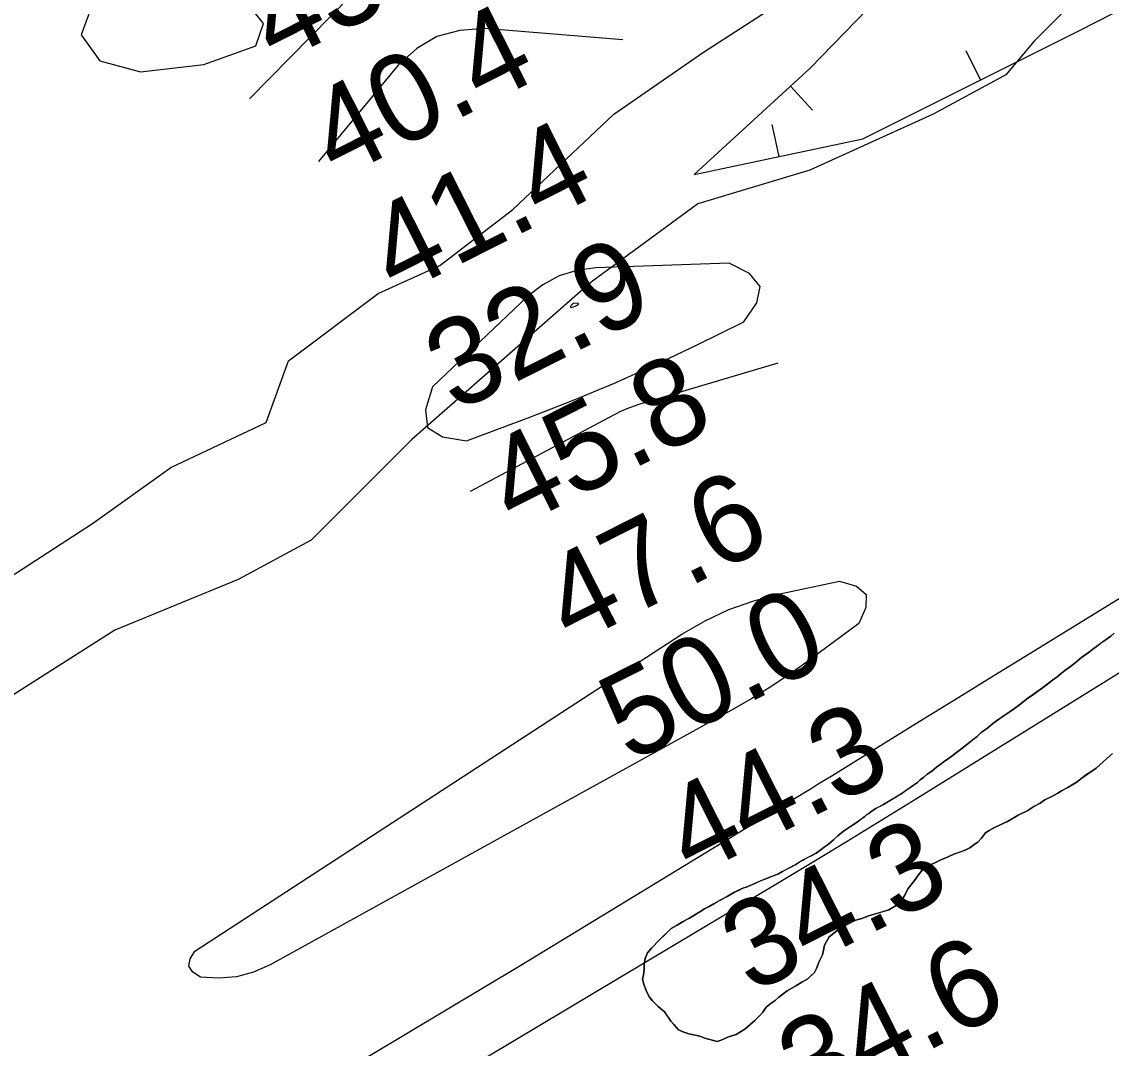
# Model space of a CAD drawing. Extents: x 3177385 to 3215275, y 903885 to 929304.
# Drawn here: x 3188514 to 3189350, y 913152 to 913939 of the extents above; entities that cross this region are included whole.
import ezdxf

# ---------------------------------------------------------------- set-up
doc = ezdxf.new("R2010")
doc.units = 0
for name, color, linetype in [('V-BORW-LINE', 7, 'Continuous'), ('V-RIVR-RANG', 7, 'Continuous'), ('V-SITE-VEGE', 7, 'Continuous'), ('V-TOPO-MAJR', 7, 'Continuous'), ('V-TOPO-MINR', 7, 'Continuous'), ('V-TOPO-SHOR', 7, 'Continuous')]:
    doc.layers.add(name, color=color, linetype=linetype)

msp = doc.modelspace()

# ---------------------------------------------------------------- linework, layer by layer
at = {"layer": 'V-BORW-LINE'}
for p, q in [((3189249.52, 913894.6), (3189238.35, 913916.96)), ((3189103.76, 913889.83), (3189120.67, 913871.42)), ((3189094.97, 913835.89), (3189089.78, 913860.34))]:
    msp.add_line(p, q, dxfattribs=at)
for points in [[(3189251.06, 914039.72), (3189118.77, 913903.61)], [(3189324.8, 913932.19), (3189485.73, 914014.5)], [(3189159.23, 913849.52), (3189324.8, 913932.19)], [(3189118.77, 913903.61), (3189029.98, 913822.1)], [(3189029.98, 913822.1), (3189159.23, 913849.52)]]:
    msp.add_lwpolyline(points, dxfattribs=at)
at = {"layer": 'V-SITE-VEGE'}
msp.add_lwpolyline([(3188642.59, 913972.07), (3188594.09, 913969.21), (3188571.27, 913960.65), (3188559.86, 913929.25), (3188574.12, 913909.27), (3188605.5, 913900.71), (3188654, 913906.41), (3188693.93, 913920.69), (3188699.64, 913937.81), (3188688.23, 913952.08), (3188673.97, 913966.36), (3188656.85, 913969.21)], close=True, dxfattribs=at)
for points in [[(3188495.48, 913507.31), (3188568.53, 913554.61), (3188628.7, 913597.6), (3188701.75, 913632), (3188718.94, 913679.29), (3188787.7, 913730.88), (3188834.97, 913752.38), (3188890.83, 913795.38), (3188968.18, 913868.47), (3189036.94, 913915.76), (3189109.99, 913963.06)], [(3189324.86, 913958.76), (3189290.48, 913924.36), (3189268.99, 913898.57), (3189213.13, 913868.47), (3189118.59, 913825.48), (3189032.64, 913799.68), (3188950.99, 913739.49), (3188813.48, 913619.1), (3188736.13, 913541.71), (3188680.26, 913511.61), (3188585.72, 913472.92), (3188491.18, 913412.73)], [(3189351.93, 913470.63), (3189349.32, 913468.13), (3189346.72, 913466.48), (3189335.46, 913458.19), (3189333.07, 913456.32), (3189327.22, 913452.18), (3189321.8, 913447.6), (3189318.33, 913444.9), (3189314.21, 913442), (3189311.61, 913439.93), (3189308.35, 913437.01), (3189304.67, 913434.53), (3189297.08, 913428.51), (3189284.74, 913419.81), (3189280.62, 913416.7), (3189275.63, 913412.76), (3189271.31, 913410.08), (3189261.78, 913403.45), (3189258.53, 913400.96), (3189255.06, 913398.05), (3189252.46, 913396.19), (3189250.07, 913394.32), (3189246.81, 913391.4), (3189239.87, 913386.01), (3189235.1, 913382.06), (3189224.69, 913374.18), (3189221.88, 913372.32), (3189219.28, 913370.24), (3189215.81, 913367.75), (3189212.13, 913364.85), (3189208.66, 913362.36), (3189206.05, 913360.07), (3189203.24, 913358.21), (3189201.07, 913356.13), (3189188.29, 913347.23), (3189175.11, 913339.19), (3189169.29, 913336.12), (3189166.48, 913334.26), (3189163.87, 913332.18), (3189162.15, 913331.15), (3189160.84, 913330.11), (3189154.78, 913325.76), (3189144.4, 913318.73), (3189140.06, 913315.2), (3189136.79, 913312.07), (3189132.66, 913308.53), (3189129.63, 913306.47), (3189127.25, 913304.6), (3189123.35, 913301.91), (3189113.22, 913296.58), (3189107.81, 913293.28), (3189097.68, 913287.95), (3189094.44, 913286.1), (3189084.11, 913282.06), (3189076.8, 913278.8), (3189070.55, 913276.16), (3189067.12, 913274.96), (3189060.87, 913271.89), (3189057.85, 913270.25), (3189055.25, 913268.6), (3189049.79, 913265.76), (3189044.39, 913262.83), (3189041.3, 913260.99), (3189037.83, 913259.16), (3189034.35, 913256.94), (3189031.65, 913255.48), (3189026.25, 913252.16), (3189020.85, 913249.23)], [(3189020.85, 913249.23), (3189016.98, 913246.64), (3189012.35, 913244.07), (3189003.41, 913235.5), (3188997.17, 913229.15), (3188994.05, 913225.41), (3188992.43, 913221.25), (3188991.57, 913216.7), (3188991.48, 913212.5), (3188991.02, 913208.7), (3188990.18, 913205.29), (3188991.25, 913201.46), (3188992.7, 913197.99), (3188993.78, 913194.92), (3188995.61, 913191.45), (3188997.84, 913188.74), (3189002.32, 913184.45), (3189007.18, 913180.15), (3189011.99, 913173.19), (3189014.22, 913170.48), (3189017.95, 913166.58), (3189022.1, 913164.59), (3189025.88, 913163.37), (3189034.23, 913161.67), (3189038.01, 913160.06), (3189047.48, 913157.57), (3189050.55, 913158.65), (3189056.33, 913161.19), (3189062.08, 913162.98), (3189065.55, 913164.81), (3189068.65, 913167.03), (3189076.41, 913173.73), (3189080.3, 913177.45), (3189082.64, 913180.07), (3189085.01, 913183.83), (3189088.89, 913186.8), (3189091.98, 913189.02), (3189094.7, 913191.63), (3189101.29, 913196.44), (3189107.84, 913200.11), (3189112.48, 913203.07), (3189117.11, 913205.64), (3189122.17, 913210.48), (3189123.76, 913213.5), (3189125.77, 913218.79), (3189128.17, 913224.08), (3189129.85, 913231.28), (3189133.42, 913237.69), (3189139.62, 913242.51), (3189143.48, 913245.09), (3189153.12, 913250.22), (3189159.26, 913252), (3189163.49, 913253.81), (3189179.22, 913258.43), (3189186.16, 913262.48), (3189188.5, 913265.1), (3189190.87, 913268.86), (3189194.05, 913274.89), (3189198.75, 913280.88), (3189201.89, 913285.39), (3189204.63, 913288.76), (3189207.74, 913291.37), (3189211.2, 913292.82), (3189215.05, 913294.64), (3189218.52, 913296.47), (3189225.06, 913299.38), (3189228.91, 913301.2), (3189237.74, 913304.06), (3189241.21, 913305.9), (3189244.69, 913308.49), (3189247.4, 913310.34), (3189250.13, 913313.33), (3189253.27, 913317.45), (3189255.97, 913319.3), (3189260.21, 913321.5), (3189270.22, 913326.24), (3189278.33, 913331.02), (3189285.65, 913334.68), (3189290.28, 913337.63), (3189295.29, 913340.19), (3189298.78, 913342.78), (3189304.17, 913345.33), (3189308.8, 913347.91), (3189311.5, 913349.75), (3189316.52, 913352.32), (3189322.69, 913356), (3189327.34, 913359.71), (3189338.17, 913367.1), (3189343.61, 913371.94), (3189346.33, 913374.55), (3189350.61, 913378.27)]]:
    msp.add_lwpolyline(points, dxfattribs=at)
at = {"layer": 'V-TOPO-MAJR'}
for points in [[(3188825.4, 913628.18), (3188836.94, 913620.99), (3188855.25, 913618.02), (3188904.02, 913636.17), (3188936.53, 913648.85), (3188968.76, 913662.19), (3189000.57, 913676.51), (3189032.09, 913691.5), (3189068.05, 913709.28), (3189077.91, 913723.7), (3189080.52, 913736.3), (3189072.25, 913746.15), (3189056.72, 913754.18), (3188954.2, 913750.59), (3188939.87, 913748.48), (3188926.33, 913744.47), (3188913.99, 913737.62), (3188902.45, 913728.87), (3188829.38, 913659.46), (3188824.01, 913641.71), (3188825.4, 913628.18)], [(3189487.97, 913521.95), (3189200.38, 913343.56), (3189173.85, 913327.19), (3189147.27, 913310.92), (3189120.6, 913294.78), (3189093.89, 913278.72), (3188569.22, 912965.28), (3188474.48, 912909.21), (3188379.44, 912853.65), (3188283.96, 912798.86), (3188188.18, 912744.59), (3188001.96, 912640.07), (3187999.05, 912638.46), (3187996.13, 912636.88), (3186972.52, 912373.22)]]:
    msp.add_lwpolyline(points, dxfattribs=at)
at = {"layer": 'V-TOPO-MINR'}
for points in [[(3188688.98, 913880.02), (3188797.62, 913990.84), (3188800.45, 913992.68), (3188803.78, 913993.14), (3188928.4, 913983.04)], [(3188975.25, 913925.43), (3188869.14, 913933.91), (3188850.22, 913932.58), (3188832.66, 913928.01), (3188817.17, 913918.58), (3188803.04, 913905.92), (3188741.97, 913831.94)], [(3189945.52, 913859.62), (3189286.72, 913454.34), (3189259.76, 913437.75), (3189232.81, 913421.14), (3189205.86, 913404.52), (3189178.92, 913387.9), (3189136.15, 913361.49), (3189130.6, 913358.07), (3189125.04, 913354.65), (3189119.48, 913351.25), (3189113.91, 913347.85), (3188897.04, 913215.84), (3188782.51, 913147.34), (3188667.3, 913080.04), (3188551.06, 913014.53), (3188434.14, 912950.21), (3187989.98, 912710.37), (3187975.18, 912703.86), (3186948.43, 912380.22)], [(3188935.17, 913720.53), (3188935.46, 913720.34), (3188935.92, 913720.25), (3188938.61, 913721.24), (3188940.24, 913722.03), (3188940.9, 913722.39), (3188941.14, 913722.76), (3188941.2, 913723.08), (3188940.99, 913723.33), (3188940.6, 913723.53), (3188937.54, 913723.3), (3188937.25, 913723.14), (3188935.28, 913721.31), (3188935.14, 913720.87), (3188935.17, 913720.53)], [(3188858.36, 913579.44), (3188968.75, 913638.2), (3188973.57, 913640.58), (3188978.47, 913642.77), (3188983.49, 913644.65), (3188988.59, 913646.34), (3189094.38, 913677.81)], [(3189087.34, 913428.57), (3189074.13, 913420.48), (3189060.71, 913412.72), (3188704.8, 913216.22), (3188692, 913210.76), (3188678.89, 913207.07), (3188665.3, 913206.04), (3188651.4, 913206.79), (3188645.51, 913210.77), (3188642.37, 913215.33), (3188643.36, 913220.79), (3188647.11, 913226.83), (3189020.53, 913469.67), (3189038.26, 913479.85), (3189056.57, 913488.65), (3189075.73, 913495.37), (3189095.47, 913500.72), (3189141.44, 913510.46), (3189154.3, 913506.45), (3189161.9, 913500.07), (3189161.61, 913490.15), (3189156.05, 913477.87), (3189112.89, 913446.12), (3189100.22, 913437.17), (3189087.34, 913428.57)]]:
    msp.add_lwpolyline(points, dxfattribs=at)
at = {"layer": 'V-TOPO-SHOR'}
for points in [[(3189055.25, 913268.6), (3189057.85, 913270.25), (3189060.87, 913271.89), (3189064.32, 913273.52), (3189067.12, 913274.96), (3189070.55, 913276.16), (3189073.35, 913277.38), (3189076.8, 913278.8), (3189081.32, 913280.84), (3189084.12, 913282.06), (3189087.34, 913283.27), (3189090.35, 913284.48), (3189094.44, 913286.1), (3189097.68, 913287.95), (3189101.13, 913289.8), (3189103.93, 913291.23), (3189107.81, 913293.28), (3189109.76, 913294.52), (3189110.41, 913294.93), (3189113.22, 913296.58), (3189114.51, 913297.19), (3189116.24, 913298.22), (3189120.55, 913300.47), (3189123.35, 913301.91), (3189127.25, 913304.6), (3189129.63, 913306.47), (3189132.66, 913308.53), (3189136.79, 913312.07), (3189140.06, 913315.2), (3189144.4, 913318.73), (3189146.13, 913319.98), (3189147.43, 913320.8), (3189151.97, 913323.9), (3189154.78, 913325.76), (3189157.6, 913327.84), (3189160.84, 913330.11), (3189162.15, 913331.15), (3189163.87, 913332.18), (3189166.48, 913334.26), (3189169.29, 913336.12), (3189172.09, 913337.55), (3189175.11, 913339.19), (3189179.22, 913341.66), (3189181.81, 913343.31), (3189184.84, 913345.17), (3189188.29, 913347.23), (3189192.41, 913350.13), (3189195.44, 913352.19), (3189198.04, 913354.06), (3189201.07, 913356.13), (3189203.24, 913358.21), (3189206.05, 913360.07), (3189208.66, 913362.36), (3189212.13, 913364.85), (3189215.81, 913367.75), (3189219.28, 913370.24), (3189221.88, 913372.32), (3189224.69, 913374.18), (3189228.59, 913377.08), (3189230.98, 913378.95), (3189235.1, 913382.06), (3189239.87, 913386.01), (3189243.34, 913388.7), (3189246.81, 913391.4), (3189250.07, 913394.32), (3189252.46, 913396.19), (3189255.06, 913398.05), (3189258.53, 913400.96), (3189261.78, 913403.45), (3189266.76, 913406.97), (3189271.31, 913410.08), (3189275.63, 913412.76), (3189278.23, 913414.83), (3189280.62, 913416.7), (3189284.74, 913419.81), (3189288.63, 913422.5), (3189292.1, 913424.99), (3189297.08, 913428.51), (3189300.77, 913431.41), (3189304.67, 913434.53), (3189308.35, 913437.01), (3189311.61, 913439.93), (3189314.21, 913442), (3189318.33, 913444.9), (3189321.8, 913447.6), (3189327.22, 913452.18), (3189329.82, 913454.04), (3189333.07, 913456.32), (3189335.46, 913458.19), (3189338.27, 913460.26), (3189341.31, 913462.54), (3189346.72, 913466.48), (3189349.32, 913468.13), (3189351.93, 913470.63)], [(3189350.61, 913378.27), (3189346.33, 913374.55), (3189343.61, 913371.94)], [(3189343.61, 913371.94), (3189338.17, 913367.1), (3189333.92, 913364.14), (3189330.05, 913361.56), (3189327.34, 913359.71), (3189322.69, 913356), (3189319.6, 913354.15), (3189316.52, 913352.32), (3189311.5, 913349.75), (3189308.8, 913347.91), (3189304.17, 913345.34), (3189298.78, 913342.78), (3189295.29, 913340.19), (3189290.28, 913337.63), (3189285.65, 913334.68), (3189278.33, 913331.02), (3189274.47, 913328.82), (3189270.22, 913326.24), (3189264.06, 913323.32), (3189260.21, 913321.5), (3189255.97, 913319.3), (3189253.27, 913317.45), (3189250.13, 913313.33), (3189247.4, 913310.34), (3189244.69, 913308.49), (3189241.21, 913305.9), (3189237.74, 913304.06), (3189234.28, 913303), (3189228.91, 913301.2), (3189225.06, 913299.38), (3189218.52, 913296.47), (3189215.05, 913294.64), (3189211.2, 913292.82), (3189207.74, 913291.37), (3189204.63, 913288.76), (3189201.89, 913285.39), (3189198.75, 913280.88), (3189194.05, 913274.89), (3189190.87, 913268.86), (3189188.5, 913265.1), (3189186.16, 913262.48), (3189179.21, 913258.43), (3189174.23, 913257.01), (3189170.78, 913255.95), (3189163.49, 913253.81), (3189159.26, 913252), (3189153.12, 913250.22), (3189143.48, 913245.09), (3189139.62, 913242.51), (3189133.42, 913237.69), (3189129.85, 913231.28), (3189128.17, 913224.08), (3189125.77, 913218.79), (3189123.76, 913213.5), (3189122.17, 913210.48), (3189119.44, 913207.87), (3189117.11, 913205.64), (3189112.48, 913203.07), (3189107.84, 913200.11), (3189101.29, 913196.44), (3189094.7, 913191.63), (3189091.98, 913189.02), (3189088.89, 913186.8), (3189085.01, 913183.83), (3189082.64, 913180.07), (3189080.3, 913177.45), (3189076.41, 913173.73), (3189068.65, 913167.03), (3189065.55, 913164.81), (3189062.08, 913162.98), (3189056.33, 913161.19), (3189050.55, 913158.65), (3189047.48, 913157.57), (3189042.55, 913158.82), (3189038.01, 913160.06), (3189034.23, 913161.67), (3189025.88, 913163.37), (3189022.1, 913164.59), (3189017.95, 913166.58), (3189014.22, 913170.48), (3189011.99, 913173.19), (3189010.14, 913175.9), (3189007.18, 913180.15), (3189002.32, 913184.45), (3188997.84, 913188.74), (3188995.61, 913191.45), (3188993.78, 913194.92), (3188992.7, 913197.99), (3188991.25, 913201.46), (3188990.18, 913205.29), (3188991.02, 913208.7), (3188991.48, 913212.5), (3188991.57, 913216.7), (3188992.43, 913221.25), (3188994.05, 913225.41), (3188997.17, 913229.15), (3189003.41, 913235.5), (3189007.69, 913239.6), (3189010.02, 913241.84), (3189012.35, 913244.07), (3189016.98, 913246.64)], [(3189016.98, 913246.64), (3189020.85, 913249.23), (3189023.55, 913250.7), (3189026.25, 913252.16), (3189031.65, 913255.48), (3189034.35, 913256.94), (3189037.83, 913259.16), (3189041.3, 913260.99), (3189044.39, 913262.83), (3189047.09, 913264.3), (3189049.79, 913265.76), (3189055.25, 913268.6)]]:
    msp.add_lwpolyline(points, dxfattribs=at)

# ---------------------------------------------------------------- texts
at = {"layer": 'V-RIVR-RANG'}
for s, p in [('43.6', (3188709.35, 913905.91)), ('40.4', (3188756.33, 913817.61)), ('41.4', (3188801.66, 913728.48)), ('32.9', (3188846.76, 913639.22)), ('45.8', (3188892.33, 913550.21)), ('47.6', (3188936.01, 913460.24)), ('50.0', (3188980.4, 913370.63)), ('44.3', (3189028.32, 913282.81)), ('34.3', (3189073.66, 913193.67)), ('34.6', (3189117.34, 913103.7))]:
    msp.add_text(s, height=67, rotation=26.81833, dxfattribs=at).set_placement(p)

doc.saveas('drawing.dxf')
